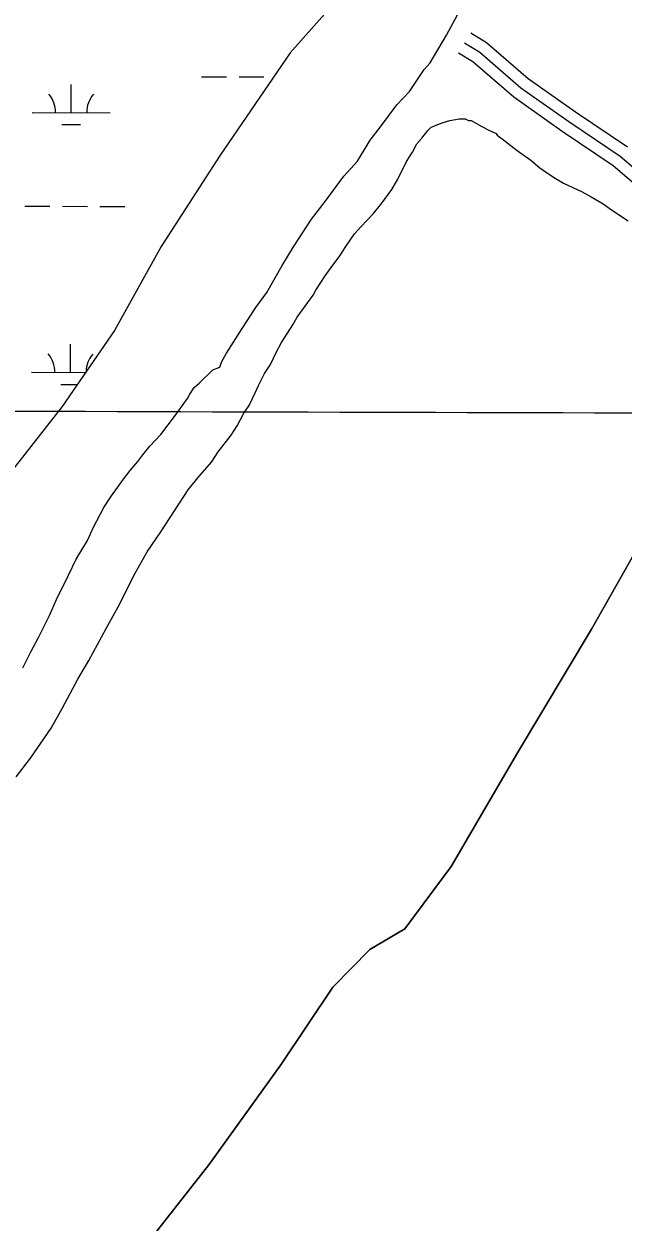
# Model space of a CAD drawing. Extents: x 3161665 to 3199565, y 885729 to 911164.
# Drawn here: x 3184814 to 3185582, y 902227 to 903761 of the extents above; entities that cross this region are included whole.
import ezdxf

# ---------------------------------------------------------------- set-up
doc = ezdxf.new("R2010")
doc.units = 0
for name, color, linetype in [('V-GRID-MAJR', 7, 'Continuous'), ('V-ROAD-CNTR', 7, 'Continuous'), ('V-SITE-VEGE', 7, 'Continuous'), ('V-TOPO-SHOR', 7, 'Continuous'), ('V-WETL-SWMP', 7, 'Continuous')]:
    doc.layers.add(name, color=color, linetype=linetype)

msp = doc.modelspace()

# ---------------------------------------------------------------- linework, layer by layer
at = {"layer": 'V-GRID-MAJR'}
msp.add_spline([(3165916.244, 903320.984), (3171139.73, 903304.649), (3176363.22, 903289.0750000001), (3181586.7120000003, 903274.26), (3186810.2060000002, 903260.204), (3192033.702, 903246.909), (3197257.2, 903234.373), (3197257.201, 903234.373)], degree=3, dxfattribs=at)
at = {"layer": 'V-ROAD-CNTR'}
for points in [[(3185587.137788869, 903603.4587653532), (3185520.626921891, 903648.074676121), (3185459.988043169, 903690.8775905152), (3185406.7261496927, 903736.8664985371), (3185386.2861905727, 903749.3754735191)], [(3186018.583925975, 902970.5310312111), (3185990.136982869, 903006.6979588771), (3185946.8670694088, 903092.5277872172), (3185893.4321762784, 903197.4555773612), (3185849.096264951, 903266.248439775), (3185806.9123493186, 903322.6623269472), (3185771.6604198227, 903393.6891848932), (3185745.7314716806, 903434.8781025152), (3185695.416572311, 903474.8410225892), (3185630.346702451, 903527.060918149), (3185568.9738251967, 903579.5188132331), (3185503.618955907, 903623.358725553), (3185441.4900801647, 903667.2136378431), (3185388.976185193, 903712.558547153), (3185370.626221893, 903723.7875246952)], [(3185639.9166833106, 903538.6138950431), (3185578.0558070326, 903591.4887892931), (3185512.1229388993, 903635.7167008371), (3185450.7390616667, 903679.0456141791), (3185397.8511674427, 903724.712522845), (3185378.4562062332, 903736.5814991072)]]:
    msp.add_lwpolyline(points, dxfattribs=at)
at = {"layer": 'V-SITE-VEGE'}
for p, q in [((3185355.126, 903746.9499999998), (3185369.415, 903772.8289999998)), ((3185334.261, 903711.3769999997), (3185355.126, 903746.9499999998)), ((3185326.609, 903702.7729999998), (3185334.261, 903711.3769999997)), ((3185307.971, 903674.7649999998), (3185326.609, 903702.7729999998)), ((3185291.5870000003, 903657.5679999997), (3185307.971, 903674.7649999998)), ((3185270.779, 903629.5729999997), (3185291.5870000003, 903657.5679999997)), ((3185257.645, 903612.3519999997), (3185270.779, 903629.5729999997)), ((3185241.181, 903585.4059999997), (3185257.645, 903612.3519999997)), ((3185223.6950000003, 903566.0509999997), (3185241.181, 903585.4059999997)), ((3185199.607, 903533.7539999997), (3185223.6950000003, 903566.0509999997)), ((3185182.096, 903511.1499999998), (3185199.607, 903533.7539999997)), ((3185159.065, 903475.5899999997), (3185182.096, 903511.1499999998)), ((3185144.792, 903451.8809999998), (3185159.065, 903475.5899999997)), ((3185125.019, 903417.3799999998), (3185144.792, 903451.8809999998)), ((3185110.7830000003, 903397.9999999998), (3185125.019, 903417.3799999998)), ((3185093.236, 903371.0629999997), (3185110.7830000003, 903397.9999999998)), ((3185082.265, 903353.8229999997), (3185093.236, 903371.0629999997)), ((3185073.489, 903339.8119999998), (3185082.265, 903353.8229999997)), ((3185064.674, 903321.4699999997), (3185066.892, 903327.9519999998)), ((3185066.892, 903327.9519999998), (3185073.489, 903339.8119999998)), ((3185038.515, 903301.1029999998), (3185055.985, 903318.2919999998)), ((3185055.985, 903318.2919999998), (3185064.674, 903321.4699999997)), ((3185026.489, 903287.1189999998), (3185031.9760000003, 903295.7409999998)), ((3185031.9760000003, 903295.7409999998), (3185038.515, 903301.1029999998)), ((3185007.861, 903260.1919999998), (3185023.196, 903281.7309999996)), ((3185023.196, 903281.7309999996), (3185026.489, 903287.1189999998)), ((3184989.248, 903235.4319999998), (3185007.8610000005, 903260.1919999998)), ((3184975.046, 903220.3829999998), (3184989.248, 903235.4319999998)), ((3184966.294, 903209.6209999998), (3184975.046, 903220.3829999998)), ((3184959.727, 903201.0109999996), (3184966.294, 903209.6209999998)), ((3184941.133, 903178.4149999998), (3184949.884, 903189.1759999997)), ((3184949.884, 903189.1759999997), (3184959.727, 903201.0109999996)), ((3184925.795, 903156.8789999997), (3184941.1330000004, 903178.4149999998)), ((3184915.926, 903141.7929999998), (3184925.795, 903156.8789999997)), ((3184902.7290000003, 903116.9899999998), (3184915.926, 903141.7929999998)), ((3184895.008, 903099.7209999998), (3184902.7290000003, 903116.9899999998)), ((3184880.735, 903076.0089999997), (3184895.0080000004, 903099.7209999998)), ((3184870.823, 903055.5109999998), (3184880.735, 903076.0089999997)), ((3184855.4080000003, 903024.2259999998), (3184870.823, 903055.5109999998)), ((3184846.577, 903003.7169999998), (3184855.4080000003, 903024.2259999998)), ((3184832.267, 902975.6719999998), (3184846.577, 903003.7169999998)), ((3184822.375, 902957.3419999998), (3184832.267, 902975.6719999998)), ((3184812.461, 902936.8389999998), (3184822.375, 902957.3419999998))]:
    msp.add_line(p, q, dxfattribs=at)
for points in [[(3184803.755000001, 902797.1899999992), (3184822.3570000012, 902820.8689999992), (3184848.663000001, 902859.6459999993), (3184862.952000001, 902885.5289999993), (3184882.744000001, 902922.1919999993), (3184897.017000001, 902945.9059999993), (3184919.008000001, 902986.8859999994), (3184934.399000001, 903014.9259999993), (3184956.409000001, 903058.0689999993), (3184971.787000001, 903085.0229999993), (3184989.326000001, 903110.8739999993), (3185012.358000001, 903146.4339999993), (3185024.421000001, 903164.7469999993), (3185036.455000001, 903179.8119999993), (3185053.951000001, 903200.2509999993), (3185062.718000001, 903213.1779999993), (3185079.139000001, 903234.7069999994), (3185086.815000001, 903246.5589999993), (3185095.611000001, 903262.7359999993), (3185102.187000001, 903272.4289999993), (3185109.900000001, 903288.6139999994), (3185114.314000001, 903298.3259999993), (3185122.014000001, 903313.4259999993), (3185129.690000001, 903325.2799999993), (3185137.405000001, 903341.4649999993), (3185143.997000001, 903353.3249999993), (3185158.260000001, 903375.9529999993), (3185163.752000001, 903385.6589999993), (3185184.558000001, 903413.6509999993), (3185187.859000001, 903420.1219999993), (3185199.922000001, 903438.4379999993), (3185207.592000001, 903449.2059999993), (3185218.543000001, 903464.2809999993), (3185226.220000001, 903476.1329999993), (3185237.181000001, 903492.2899999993), (3185245.924000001, 903501.9689999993), (3185261.219000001, 903518.0929999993), (3185271.061000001, 903529.9279999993), (3185285.297000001, 903549.3099999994), (3185292.983000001, 903562.2429999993), (3185303.997000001, 903584.8979999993), (3185311.673000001, 903596.7539999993), (3185317.176000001, 903607.5389999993), (3185323.736000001, 903615.0669999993), (3185331.396000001, 903624.7519999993), (3185335.764000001, 903629.0469999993), (3185349.887000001, 903634.3509999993), (3185359.660000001, 903637.5219999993), (3185371.5900000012, 903639.5919999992), (3185379.171000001, 903639.5309999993), (3185383.486000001, 903637.3289999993), (3185386.735000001, 903637.3049999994), (3185400.753000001, 903629.6079999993), (3185409.381000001, 903625.2069999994), (3185419.095000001, 903620.7959999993), (3185420.160000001, 903618.6229999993), (3185426.621000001, 903614.2379999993), (3185445.995000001, 903598.9189999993), (3185463.227000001, 903586.8639999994), (3185475.063000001, 903577.0219999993), (3185479.368000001, 903573.7369999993), (3185492.295000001, 903564.9669999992), (3185505.2320000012, 903557.2809999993), (3185528.968000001, 903546.2609999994), (3185540.830000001, 903539.6659999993), (3185555.922000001, 903530.8799999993), (3185566.688000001, 903523.2109999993), (3185588.237000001, 903508.9559999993)], [(3185788.038000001, 903346.0909999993), (3185717.853000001, 903268.7729999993), (3185645.196000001, 903173.4589999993), (3185596.872000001, 903084.9059999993), (3185541.113000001, 902986.2129999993), (3185446.153000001, 902828.0329999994), (3185361.331000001, 902682.3609999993), (3185301.855000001, 902602.5939999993), (3185257.244000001, 902575.8919999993), (3185209.591000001, 902527.8969999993), (3185143.016000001, 902428.5259999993), (3185050.758000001, 902300.4279999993), (3184940.248000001, 902159.4839999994)]]:
    msp.add_lwpolyline(points, dxfattribs=at)
at = {"layer": 'V-TOPO-SHOR'}
msp.add_lwpolyline([(3184940.250000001, 902159.4839999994), (3185050.758000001, 902300.4279999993), (3185143.016000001, 902428.5259999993), (3185209.591000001, 902527.8969999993), (3185257.244000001, 902575.8919999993), (3185301.853000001, 902602.5959999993), (3185361.331000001, 902682.3609999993), (3185446.153000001, 902828.0329999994), (3185541.113000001, 902986.2129999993), (3185596.872000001, 903084.9059999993), (3185645.196000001, 903173.4589999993), (3185717.853000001, 903268.7729999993), (3185807.748000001, 903367.8059999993), (3185925.694000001, 903475.2889999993), (3185997.680000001, 903530.0469999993), (3186036.207000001, 903552.6939999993)], dxfattribs=at)
at = {"layer": 'V-WETL-SWMP'}
for p, q in [((3185041.386605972, 903693.617128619), (3185073.3862998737, 903693.5286987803)), ((3185089.386146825, 903693.4844838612), (3185121.3858407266, 903693.3960540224)), ((3184874.195728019, 903647.6490032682), (3184874.2953432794, 903683.6488446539)), ((3184824.1962062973, 903647.7871748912), (3184924.19524974, 903647.510831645)), ((3184862.153143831, 903632.2512324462), (3184886.152914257, 903632.1849100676)), ((3184815.020043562, 903527.7411437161), (3184847.0197374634, 903527.6527138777)), ((3184863.0195844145, 903527.6084989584), (3184895.0192783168, 903527.5200691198)), ((3184911.019125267, 903527.4758542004), (3184943.018819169, 903527.3874243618)), ((3184873.2751861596, 903314.975469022), (3184873.3748014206, 903350.9753104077)), ((3184823.2756644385, 903315.113640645), (3184892.6431318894, 903314.9219465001)), ((3184861.232601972, 903299.5776982), (3184882.048257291, 903299.5201749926))]:
    msp.add_line(p, q, dxfattribs=at)
msp.add_lwpolyline([(3185212.113000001, 903788.5209999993), (3185154.977000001, 903723.9629999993), (3185065.386000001, 903593.2809999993), (3184989.687000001, 903476.2919999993), (3184929.692000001, 903368.7679999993), (3184862.650000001, 903271.3099999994), (3184794.600000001, 903184.5239999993)], dxfattribs=at)
for centre, radius, start, end in [((3184818.9546341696, 903648.2764644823), 35.24628790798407, 359.0698417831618, 40.61350011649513), ((3184929.439449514, 903647.9711442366), 35.24628790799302, 139.06984675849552, 180.61350509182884), ((3184818.0340923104, 903315.6029302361), 35.24628790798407, 359.0698417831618, 40.61350011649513), ((3184928.5189076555, 903315.2976099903), 35.24628790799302, 139.06984675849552, 179.11261794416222)]:
    msp.add_arc(centre, radius, start, end, dxfattribs=at)

doc.saveas('drawing.dxf')
